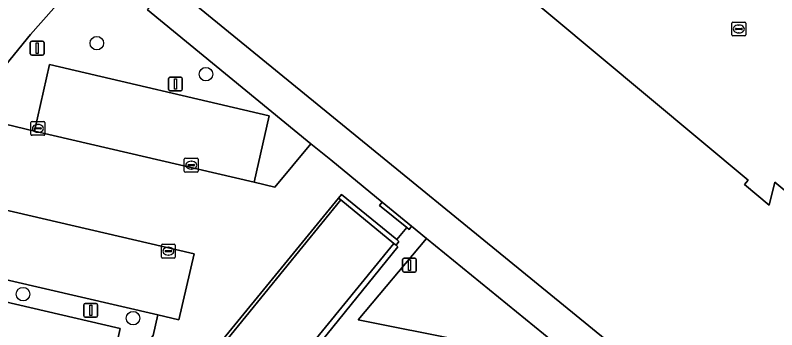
# Model space of a CAD drawing. Extents: x 161772 to 163126, y 383092 to 383917.
# Drawn here: x 161892.3 to 161947.3, y 383208.1 to 383230.8 of the extents above; entities that cross this region are included whole.
import ezdxf

# ---------------------------------------------------------------- set-up
doc = ezdxf.new("R2010")
doc.units = 0
for name, color, linetype in [('IMGEO_Boom', 7, 'Continuous'), ('IMGEO_Erf', 7, 'Continuous'), ('IMGEO_Groenvoorziening', 7, 'Continuous'), ('IMGEO_Kolk', 7, 'Continuous'), ('IMGEO_Lichtmast', 7, 'Continuous'), ('IMGEO_Pand', 7, 'Continuous'), ('IMGEO_Parkeervlak_open', 7, 'Continuous'), ('IMGEO_Rijbaan_lokaal_open', 7, 'Continuous'), ('IMGEO_Voetpad_gesloten', 7, 'Continuous'), ('IMGEO_Voetpad_open', 7, 'Continuous')]:
    doc.layers.add(name, color=color, linetype=linetype)

msp = doc.modelspace()

# ---------------------------------------------------------------- linework, layer by layer
at = {"layer": 'IMGEO_Boom'}
for centre in [(161898.162, 383228.781), (161906.045, 383226.544), (161892.832, 383210.661), (161900.778, 383208.926)]:
    msp.add_circle(centre, 0.489, dxfattribs=at)
at = {"layer": 'IMGEO_Erf'}
msp.add_lwpolyline([(161949.688, 383260.705), (161940.947, 383250), (161930.798, 383237.578), (161926.951, 383240.796), (161923.685, 383236.871), (161945.217, 383218.898), (161944.945, 383218.578), (161946.743, 383217.077), (161947.136, 383218.744), (161958.77, 383209.074)], dxfattribs=at)
at = {"layer": 'IMGEO_Groenvoorziening'}
for points in [[(161916.403, 383249.095), (161917.095, 383249.921), (161915.758, 383251.09), (161911.933, 383246.66), (161910.307, 383248.064), (161895.999, 383232.397), (161893.362, 383229.411), (161889.361, 383224.53)], [(161888.641, 383223.619), (161893.654, 383222.423), (161894.753, 383227.242), (161910.611, 383223.544), (161909.518, 383218.752), (161911.025, 383218.376), (161913.633, 383221.52), (161901.812, 383231.182), (161906.204, 383236.574), (161903.331, 383238.914), (161907.956, 383243.978), (161910.41, 383241.737), (161916.403, 383249.095)]]:
    msp.add_lwpolyline(points, dxfattribs=at)
for points in [[(161902.56, 383209.159), (161888.92, 383212.316), (161890.047, 383217.082), (161885.419, 383218.223), (161883.381, 383214.421), (161882.06, 383211.706), (161880.303, 383207.663), (161882.916, 383207.043), (161883.985, 383211.867), (161899.847, 383208.182), (161898.77, 383203.314), (161902.221, 383207.681)], [(161908.783, 383201.062), (161919.615, 383214.324), (161915.799, 383217.46), (161903.425, 383202.299)], [(161921.974, 383214.686), (161917.042, 383208.794), (161932.393, 383205.759), (161934.908, 383203.737), (161934.979, 383204.092)]]:
    msp.add_lwpolyline(points, close=True, dxfattribs=at)
at = {"layer": 'IMGEO_Kolk'}
for p, q in [((161944.115, 383230.303), (161944.967, 383230.303)), ((161944.04, 383229.377), (161944.04, 383230.229)), ((161944.299, 383229.797), (161944.299, 383229.809)), ((161944.737, 383229.76), (161944.339, 383229.76)), ((161944.342, 383229.846), (161944.74, 383229.846)), ((161944.528, 383230.083), (161944.553, 383230.083)), ((161944.783, 383229.809), (161944.783, 383229.797)), ((161945.041, 383230.229), (161945.041, 383229.377)), ((161944.967, 383229.303), (161944.115, 383229.303)), ((161944.551, 383229.523), (161944.526, 383229.523)), ((161893.479, 383223.126), (161894.331, 383223.126)), ((161893.404, 383222.2), (161893.404, 383223.052)), ((161893.663, 383222.62), (161893.663, 383222.632)), ((161894.101, 383222.583), (161893.703, 383222.583)), ((161893.706, 383222.669), (161894.104, 383222.669)), ((161893.892, 383222.906), (161893.917, 383222.906)), ((161894.147, 383222.632), (161894.147, 383222.62)), ((161894.405, 383223.052), (161894.405, 383222.2)), ((161894.331, 383222.126), (161893.479, 383222.126)), ((161893.915, 383222.346), (161893.89, 383222.346)), ((161904.481, 383219.546), (161904.481, 383220.398)), ((161904.556, 383220.472), (161905.408, 383220.472)), ((161905.482, 383220.398), (161905.482, 383219.546)), ((161904.74, 383219.966), (161904.74, 383219.978)), ((161905.178, 383219.929), (161904.78, 383219.929)), ((161904.783, 383220.015), (161905.181, 383220.015)), ((161904.969, 383220.252), (161904.994, 383220.252)), ((161905.224, 383219.978), (161905.224, 383219.966)), ((161905.408, 383219.472), (161904.556, 383219.472)), ((161904.992, 383219.692), (161904.967, 383219.692)), ((161902.829, 383213.334), (161902.829, 383214.186)), ((161902.904, 383214.26), (161903.756, 383214.26)), ((161903.088, 383213.754), (161903.088, 383213.766)), ((161903.131, 383213.803), (161903.529, 383213.803)), ((161903.317, 383214.04), (161903.342, 383214.04)), ((161903.572, 383213.766), (161903.572, 383213.754)), ((161903.83, 383214.186), (161903.83, 383213.334)), ((161903.756, 383213.26), (161902.904, 383213.26)), ((161903.526, 383213.717), (161903.128, 383213.717)), ((161903.34, 383213.48), (161903.315, 383213.48))]:
    msp.add_line(p, q, dxfattribs=at)
for points in [[(161944.115, 383230.303), (161944.967, 383230.303)], [(161944.04, 383229.377), (161944.04, 383230.229)], [(161945.041, 383230.229), (161945.041, 383229.377)], [(161944.967, 383229.303), (161944.115, 383229.303)], [(161893.479, 383223.126), (161894.331, 383223.126)], [(161893.404, 383222.2), (161893.404, 383223.052)], [(161894.405, 383223.052), (161894.405, 383222.2)], [(161894.331, 383222.126), (161893.479, 383222.126)], [(161904.481, 383219.546), (161904.481, 383220.398)], [(161904.556, 383220.472), (161905.408, 383220.472)], [(161905.482, 383220.398), (161905.482, 383219.546)], [(161905.408, 383219.472), (161904.556, 383219.472)], [(161902.829, 383213.334), (161902.829, 383214.186)], [(161902.904, 383214.26), (161903.756, 383214.26)], [(161903.83, 383214.186), (161903.83, 383213.334)], [(161903.756, 383213.26), (161902.904, 383213.26)]]:
    msp.add_lwpolyline(points, dxfattribs=at)
for centre, radius, start, end in [((161944.117, 383230.227), 0.0765, 91.552, 178.448), ((161944.117, 383230.227), 0.0765, 91.552, 178.448), ((161944.965, 383230.227), 0.0765, 1.552, 88.448), ((161944.965, 383230.227), 0.0765, 1.552, 88.448), ((161944.339, 383229.806), 0.0403, 85.8775, 175.7526), ((161944.336, 383229.796), 0.0366, 178.938, 274.7102), ((161944.74, 383229.803), 0.043, 264.8664, 352.4533), ((161944.744, 383229.808), 0.0386, 1.7309, 96.639), ((161944.117, 383229.379), 0.0765, 181.552, 268.448), ((161944.117, 383229.379), 0.0765, 181.552, 268.448), ((161944.965, 383229.379), 0.0765, 271.552, 358.448), ((161944.965, 383229.379), 0.0765, 271.552, 358.448), ((161893.481, 383223.05), 0.0765, 91.552, 178.448), ((161893.481, 383223.05), 0.0765, 91.552, 178.448), ((161894.329, 383223.05), 0.0765, 1.552, 88.448), ((161894.329, 383223.05), 0.0765, 1.552, 88.448), ((161893.703, 383222.629), 0.0403, 85.8775, 175.7526), ((161893.7, 383222.619), 0.0366, 178.938, 274.7102), ((161894.104, 383222.626), 0.043, 264.8664, 352.4533), ((161894.108, 383222.631), 0.0386, 1.7309, 96.639), ((161893.481, 383222.202), 0.0765, 181.552, 268.448), ((161893.481, 383222.202), 0.0765, 181.552, 268.448), ((161894.329, 383222.202), 0.0765, 271.552, 358.448), ((161894.329, 383222.202), 0.0765, 271.552, 358.448), ((161904.558, 383220.396), 0.0765, 91.552, 178.448), ((161904.558, 383220.396), 0.0765, 91.552, 178.448), ((161905.406, 383220.396), 0.0765, 1.552, 88.448), ((161905.406, 383220.396), 0.0765, 1.552, 88.448), ((161904.78, 383219.975), 0.0403, 85.8775, 175.7526), ((161904.777, 383219.965), 0.0366, 178.938, 274.7102), ((161905.181, 383219.972), 0.043, 264.8664, 352.4533), ((161905.185, 383219.977), 0.0386, 1.7309, 96.639), ((161904.558, 383219.548), 0.0765, 181.552, 268.448), ((161904.558, 383219.548), 0.0765, 181.552, 268.448), ((161905.406, 383219.548), 0.0765, 271.552, 358.448), ((161905.406, 383219.548), 0.0765, 271.552, 358.448), ((161902.906, 383214.184), 0.0765, 91.552, 178.448), ((161902.906, 383214.184), 0.0765, 91.552, 178.448), ((161903.128, 383213.763), 0.0403, 85.8775, 175.7526), ((161903.125, 383213.753), 0.0366, 178.938, 274.7102), ((161903.529, 383213.76), 0.043, 264.8664, 352.4533), ((161903.533, 383213.765), 0.0386, 1.7309, 96.639), ((161903.754, 383214.184), 0.0765, 1.552, 88.448), ((161903.754, 383214.184), 0.0765, 1.552, 88.448), ((161902.906, 383213.336), 0.0765, 181.552, 268.448), ((161902.906, 383213.336), 0.0765, 181.552, 268.448), ((161903.754, 383213.336), 0.0765, 271.552, 358.448), ((161903.754, 383213.336), 0.0765, 271.552, 358.448)]:
    msp.add_arc(centre, radius, start, end, dxfattribs=at)
for centre, major_axis, ratio, start_param, end_param in [((161944.527, 383229.803), (-0.387, 0.002), 0.722429, 4.712389, 7.853982), ((161944.552, 383229.803), (-0.39, 0.002), 0.717154, 1.570796, 4.712389), ((161893.891, 383222.626), (-0.387, 0.002), 0.722429, 4.712389, 7.853982), ((161893.916, 383222.626), (-0.39, 0.002), 0.717154, 1.570796, 4.712389), ((161904.968, 383219.972), (-0.387, 0.002), 0.722429, 4.712389, 7.853982), ((161904.993, 383219.972), (-0.39, 0.002), 0.717154, 1.570796, 4.712389), ((161903.316, 383213.76), (-0.387, 0.002), 0.722429, 4.712389, 7.853982), ((161903.341, 383213.76), (-0.39, 0.002), 0.717154, 1.570796, 4.712389)]:
    msp.add_ellipse(centre, major_axis=major_axis, ratio=ratio, start_param=start_param, end_param=end_param, dxfattribs=at)
at = {"layer": 'IMGEO_Lichtmast'}
for p, q in [((161893.356, 383228.02), (161893.356, 383228.82)), ((161893.356, 383228.82), (161893.356, 383228.02)), ((161893.456, 383228.92), (161894.246, 383228.92)), ((161894.246, 383228.92), (161893.456, 383228.92)), ((161894.346, 383228.82), (161894.346, 383228.02)), ((161894.346, 383228.02), (161894.346, 383228.82)), ((161894.246, 383227.92), (161893.456, 383227.92)), ((161893.456, 383227.92), (161894.246, 383227.92)), ((161903.347, 383225.436), (161903.347, 383226.236)), ((161903.347, 383226.236), (161903.347, 383225.436)), ((161903.447, 383226.336), (161904.237, 383226.336)), ((161904.237, 383226.336), (161903.447, 383226.336)), ((161904.337, 383226.236), (161904.337, 383225.436)), ((161904.337, 383225.436), (161904.337, 383226.236)), ((161904.237, 383225.336), (161903.447, 383225.336)), ((161903.447, 383225.336), (161904.237, 383225.336)), ((161920.354, 383213.252), (161921.144, 383213.252)), ((161921.144, 383213.252), (161920.354, 383213.252)), ((161920.254, 383212.352), (161920.254, 383213.152)), ((161920.254, 383213.152), (161920.254, 383212.352)), ((161921.244, 383213.152), (161921.244, 383212.352)), ((161921.244, 383212.352), (161921.244, 383213.152)), ((161921.144, 383212.252), (161920.354, 383212.252)), ((161920.354, 383212.252), (161921.144, 383212.252)), ((161897.228, 383209.094), (161897.228, 383209.894)), ((161897.228, 383209.894), (161897.228, 383209.094)), ((161897.328, 383209.994), (161898.118, 383209.994)), ((161898.118, 383209.994), (161897.328, 383209.994)), ((161898.218, 383209.894), (161898.218, 383209.094)), ((161898.218, 383209.094), (161898.218, 383209.894)), ((161898.118, 383208.994), (161897.328, 383208.994)), ((161897.328, 383208.994), (161898.118, 383208.994))]:
    msp.add_line(p, q, dxfattribs=at)
for points in [[(161893.776, 383228.795), (161893.926, 383228.795), (161893.926, 383228.045), (161893.776, 383228.045), (161893.776, 383228.795)], [(161903.767, 383226.211), (161903.917, 383226.211), (161903.917, 383225.461), (161903.767, 383225.461), (161903.767, 383226.211)], [(161920.674, 383213.127), (161920.824, 383213.127), (161920.824, 383212.377), (161920.674, 383212.377), (161920.674, 383213.127)], [(161897.648, 383209.869), (161897.798, 383209.869), (161897.798, 383209.119), (161897.648, 383209.119), (161897.648, 383209.869)]]:
    msp.add_lwpolyline(points, dxfattribs=at)
for centre, start, end in [((161893.456, 383228.82), 90, 180), ((161893.456, 383228.82), 90, 180), ((161894.246, 383228.82), 0, 90), ((161894.246, 383228.82), 360, 90), ((161893.456, 383228.02), 180, 270), ((161893.456, 383228.02), 180, 270), ((161894.246, 383228.02), 270, 0), ((161894.246, 383228.02), 270, 0), ((161903.447, 383226.236), 90, 180), ((161903.447, 383226.236), 90, 180), ((161904.237, 383226.236), 0, 90), ((161904.237, 383226.236), 360, 90), ((161903.447, 383225.436), 180, 270), ((161903.447, 383225.436), 180, 270), ((161904.237, 383225.436), 270, 0), ((161904.237, 383225.436), 270, 0), ((161920.354, 383213.152), 90, 180), ((161920.354, 383213.152), 90, 180), ((161921.144, 383213.152), 0, 90), ((161921.144, 383213.152), 360, 90), ((161920.354, 383212.352), 180, 270), ((161920.354, 383212.352), 180, 270), ((161921.144, 383212.352), 270, 0), ((161921.144, 383212.352), 270, 0), ((161897.328, 383209.894), 90, 180), ((161897.328, 383209.894), 90, 180), ((161898.118, 383209.894), 0, 90), ((161898.118, 383209.894), 360, 90), ((161897.328, 383209.094), 180, 270), ((161897.328, 383209.094), 180, 270), ((161898.118, 383209.094), 270, 0), ((161898.118, 383209.094), 270, 0)]:
    msp.add_arc(centre, 0.1, start, end, dxfattribs=at)
at = {"layer": 'IMGEO_Pand'}
for points in [[(161958.77, 383209.074), (161947.136, 383218.744), (161946.743, 383217.077), (161944.945, 383218.578), (161945.217, 383218.898), (161923.685, 383236.871), (161926.951, 383240.796), (161930.798, 383237.578), (161940.947, 383250), (161949.688, 383260.705)], [(161905.311, 383231.535), (161939.716, 383203.459), (161940.372, 383204.262), (161943.413, 383201.779), (161943.126, 383200.444), (161943.49, 383200.144), (161946.22, 383197.897), (161942.062, 383179.735), (161941.903, 383179.773), (161941.727, 383179.058), (161941.617, 383178.612), (161941.818, 383178.566), (161945.234, 383177.78), (161983.253, 383169.032)]]:
    msp.add_lwpolyline(points, dxfattribs=at)
at = {"layer": 'IMGEO_Parkeervlak_open'}
for points in [[(161910.611, 383223.544), (161894.753, 383227.242), (161893.654, 383222.423), (161909.518, 383218.752)], [(161905.194, 383213.575), (161890.047, 383217.082), (161888.92, 383212.316), (161902.56, 383209.159), (161904.088, 383208.805)], [(161882.916, 383207.043), (161898.77, 383203.314), (161899.847, 383208.182), (161883.985, 383211.867)]]:
    msp.add_lwpolyline(points, close=True, dxfattribs=at)
at = {"layer": 'IMGEO_Rijbaan_lokaal_open'}
for points in [[(161915.629, 383217.6), (161915.837, 383217.86), (161919.83, 383214.597), (161920.546, 383215.462), (161918.594, 383217.061), (161918.785, 383217.291), (161915.063, 383220.352), (161913.633, 383221.52), (161911.025, 383218.376), (161909.518, 383218.752), (161893.654, 383222.423), (161888.641, 383223.619)], [(161886.699, 383220.612), (161885.419, 383218.223), (161890.047, 383217.082), (161905.194, 383213.575), (161904.088, 383208.805), (161902.56, 383209.159), (161902.221, 383207.681), (161898.77, 383203.314), (161903.155, 383202.362), (161915.629, 383217.6)]]:
    msp.add_lwpolyline(points, dxfattribs=at)
at = {"layer": 'IMGEO_Voetpad_gesloten'}
msp.add_lwpolyline([(161901.812, 383231.182), (161913.633, 383221.52), (161915.063, 383220.352), (161918.785, 383217.291), (161920.904, 383215.558), (161921.974, 383214.686), (161934.979, 383204.092), (161940.08, 383199.924), (161942.01, 383198.341), (161942.88, 383199.401), (161943.126, 383200.444), (161943.413, 383201.779), (161940.372, 383204.262), (161939.716, 383203.459), (161905.311, 383231.535)], dxfattribs=at)
for points in [[(161915.629, 383217.6), (161903.155, 383202.362), (161903.425, 383202.299), (161915.799, 383217.46)], [(161915.799, 383217.46), (161919.615, 383214.324), (161919.775, 383214.193), (161919.991, 383214.466), (161919.83, 383214.597), (161915.837, 383217.86), (161915.629, 383217.6)], [(161920.904, 383215.558), (161918.785, 383217.291), (161918.594, 383217.061), (161920.546, 383215.462), (161920.718, 383215.321)], [(161919.615, 383214.324), (161908.783, 383201.062), (161904.546, 383195.892), (161898.664, 383188.711), (161898.889, 383188.662), (161899.241, 383188.593), (161905.083, 383195.774), (161909.282, 383200.947), (161919.918, 383214.063), (161919.775, 383214.193)]]:
    msp.add_lwpolyline(points, close=True, dxfattribs=at)
at = {"layer": 'IMGEO_Voetpad_open'}
msp.add_lwpolyline([(161889.361, 383224.53), (161893.362, 383229.411), (161895.999, 383232.397), (161910.307, 383248.064), (161914.219, 383252.347), (161944.99, 383286.04)], dxfattribs=at)
msp.add_lwpolyline([(161919.991, 383214.466), (161919.775, 383214.193), (161919.918, 383214.063), (161909.282, 383200.947), (161910.516, 383200.666), (161915.433, 383206.604), (161933.211, 383203.037), (161931.516, 383195.707), (161932.925, 383195.401), (161934.908, 383203.737), (161932.393, 383205.759), (161917.042, 383208.794), (161921.974, 383214.686), (161920.904, 383215.558), (161920.718, 383215.321), (161920.546, 383215.462), (161919.83, 383214.597)], close=True, dxfattribs=at)

doc.saveas('drawing.dxf')
